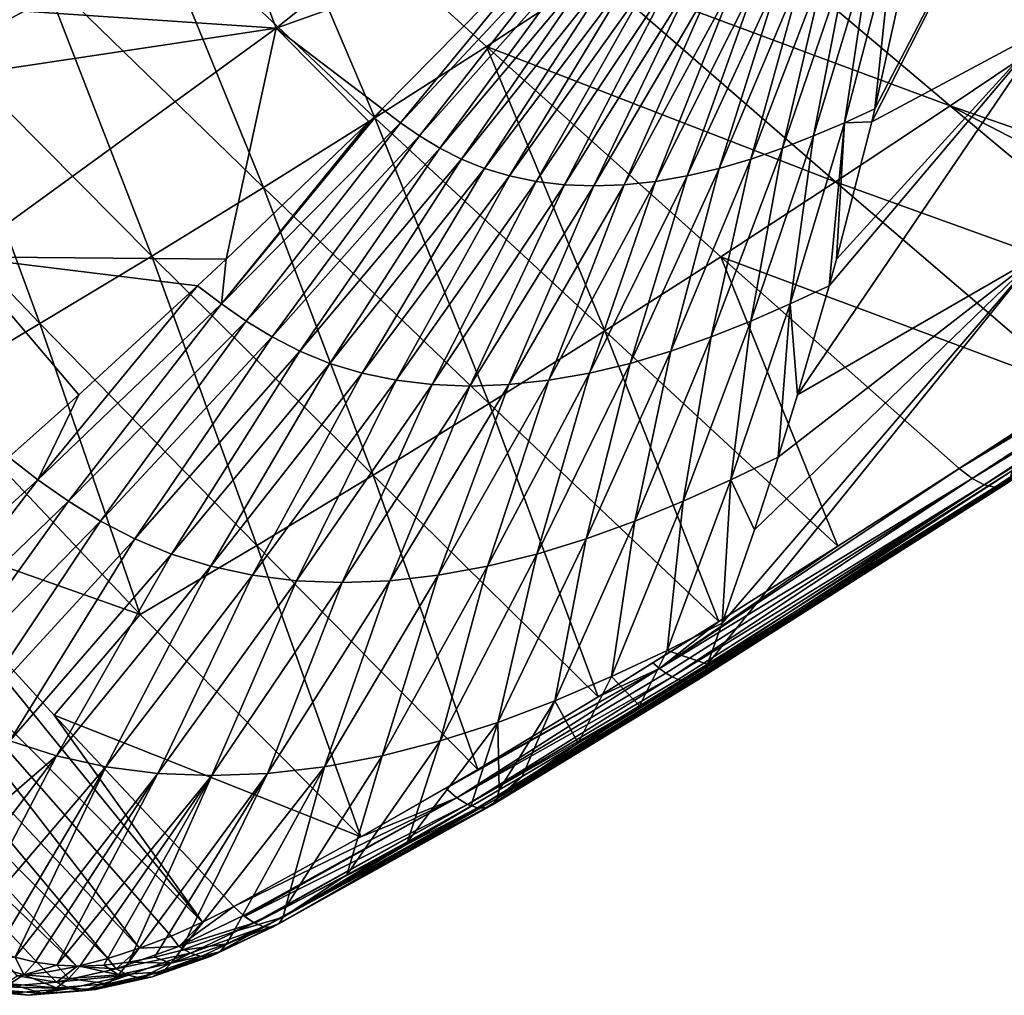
# Model space of a CAD drawing. Header units: metres. Extents: x -81 to 81, y -160 to 24.
# Tile 379 of 424: x 56 to 67, y -65 to -54. Entities that reach past the tile are written whole.
import ezdxf

# ---------------------------------------------------------------- set-up
doc = ezdxf.new("R2010")
doc.units = ezdxf.units.M
doc.layers.add('solid_501850_SW0001', color=7, linetype='CONTINUOUS')

msp = doc.modelspace()

# ---------------------------------------------------------------- linework, layer by layer
at = {"layer": 'solid_501850_SW0001'}
for points in [[(53.904964, -51.598572, 44.274269), (56.266701, -53.931873, 46.349598), (55.117123, -54.635506, 46.948738)], [(62.07077, -51.917355, 68.217262), (58.252468, -53.132221, 70.462708), (58.786129, -54.540497, 68.550163)], [(61.858704, -53.445156, 66.853294), (62.07077, -51.917355, 68.217262), (58.786129, -54.540497, 68.550163)], [(65.187057, -55.545326, 60.660873), (67.069008, -54.540504, 59.488483), (67.031822, -51.917366, 62.789742)], [(65.220261, -55.407528, 60.79842), (65.187057, -55.545326, 60.660873), (67.031822, -51.917366, 62.789742)], [(65.654343, -53.445152, 62.700775), (65.220261, -55.407528, 60.79842), (67.031822, -51.917366, 62.789742)], [(63.422066, -53.173035, 46.061203), (64.605614, -52.371262, 45.488159), (67.2603, -54.546482, 47.523521)], [(67.2603, -54.546482, 47.523521), (64.605614, -52.371262, 45.488159), (68.485733, -53.704372, 46.933884)], [(58.56216, -52.481976, 45.180668), (59.847614, -55.501541, 47.841343), (57.412785, -53.214489, 45.760437)], [(58.56216, -52.481976, 45.180668), (61.048512, -54.735794, 47.2365), (59.847614, -55.501541, 47.841343)], [(62.234234, -53.96138, 46.644249), (61.048512, -54.735794, 47.2365), (58.56216, -52.481976, 45.180668)], [(58.786129, -54.540497, 68.550163), (58.252468, -53.132221, 70.462708), (56.080154, -54.35767, 71.026421)], [(57.412785, -53.214489, 45.760437), (58.650597, -56.252239, 48.454536), (56.266701, -53.931873, 46.349598)], [(57.412785, -53.214489, 45.760437), (59.847614, -55.501541, 47.841343), (58.650597, -56.252239, 48.454536)], [(62.234234, -53.96138, 46.644249), (63.422066, -53.173035, 46.061203), (66.030357, -55.375557, 48.122231)], [(66.030357, -55.375557, 48.122231), (63.422066, -53.173035, 46.061203), (67.2603, -54.546482, 47.523521)], [(59.925098, -55.407528, 66.591461), (61.858704, -53.445156, 66.853294), (58.786129, -54.540497, 68.550163)], [(60.122879, -55.555477, 66.244888), (61.858704, -53.445156, 66.853294), (59.925098, -55.407528, 66.591461)], [(61.997784, -53.552017, 66.60424), (61.858704, -53.445156, 66.853294), (60.122879, -55.555477, 66.244888)], [(65.418739, -53.55201, 62.861641), (65.220261, -55.407528, 60.79842), (65.654343, -53.445152, 62.700775)], [(61.997784, -53.552017, 66.60424), (60.122879, -55.555477, 66.244888), (60.327652, -55.696903, 65.894684)], [(62.143776, -53.652493, 66.352859), (61.997784, -53.552017, 66.60424), (60.327652, -55.696903, 65.894684)], [(65.418739, -53.55201, 62.861641), (64.892792, -55.555485, 61.026478), (65.220261, -55.407528, 60.79842)], [(65.418739, -53.55201, 62.861641), (65.181435, -53.652493, 63.029591), (64.892792, -55.555485, 61.026478)], [(62.143776, -53.652493, 66.352859), (60.327652, -55.696903, 65.894684), (60.544579, -55.82814, 65.538948)], [(62.298656, -53.745804, 66.097519), (62.143776, -53.652493, 66.352859), (60.544579, -55.82814, 65.538948)], [(62.298656, -53.745804, 66.097519), (60.544579, -55.82814, 65.538948), (60.777081, -55.945541, 65.177734)], [(62.46489, -53.829334, 65.838249), (62.298656, -53.745804, 66.097519), (60.777081, -55.945541, 65.177734)], [(64.940987, -53.745808, 63.206745), (64.22744, -55.828159, 61.509777), (64.562325, -55.696918, 61.261829)], [(64.940987, -53.745808, 63.206745), (64.697632, -53.829342, 63.395557), (64.22744, -55.828159, 61.509777)], [(65.181435, -53.652493, 63.029591), (64.562325, -55.696918, 61.261829), (64.892792, -55.555485, 61.026478)], [(65.181435, -53.652493, 63.029591), (64.940987, -53.745808, 63.206745), (64.562325, -55.696918, 61.261829)], [(62.46489, -53.829334, 65.838249), (60.777081, -55.945541, 65.177734), (61.027237, -56.045906, 64.812141)], [(62.643963, -53.900772, 65.57579), (62.46489, -53.829334, 65.838249), (61.027237, -56.045906, 64.812141)], [(64.697632, -53.829342, 63.395557), (63.888512, -55.945568, 61.773731), (64.22744, -55.828159, 61.509777)], [(64.697632, -53.829342, 63.395557), (64.452271, -53.90078, 63.59745), (63.888512, -55.945568, 61.773731)], [(56.266701, -53.931873, 46.349598), (57.449848, -56.989082, 49.077412), (55.117123, -54.635506, 46.948738)], [(56.266701, -53.931873, 46.349598), (58.650597, -56.252239, 48.454536), (57.449848, -56.989082, 49.077412)], [(62.643963, -53.900772, 65.57579), (61.027237, -56.045906, 64.812141), (61.295738, -56.126637, 64.444107)], [(62.836365, -53.958256, 65.311554), (62.643963, -53.900772, 65.57579), (61.295738, -56.126637, 64.444107)], [(62.836365, -53.958256, 65.311554), (61.295738, -56.126637, 64.444107), (61.581875, -56.185776, 64.076469)], [(63.041561, -54.000374, 65.047577), (62.836365, -53.958256, 65.311554), (61.581875, -56.185776, 64.076469)], [(64.206329, -53.958267, 63.812767), (63.2043, -56.126656, 62.356079), (63.546795, -56.045929, 62.05566)], [(64.206329, -53.958267, 63.812767), (63.961803, -54.000381, 64.040802), (63.2043, -56.126656, 62.356079)], [(64.452271, -53.90078, 63.59745), (63.546795, -56.045929, 62.05566), (63.888512, -55.945568, 61.773731)], [(64.452271, -53.90078, 63.59745), (64.206329, -53.958267, 63.812767), (63.546795, -56.045929, 62.05566)], [(54.563648, -55.172146, 71.385643), (56.080154, -54.35767, 71.026421), (55.984848, -54.022144, 71.448303)], [(62.234234, -53.96138, 46.644249), (64.79599, -56.191788, 48.729855), (61.048512, -54.735794, 47.2365)], [(63.041561, -54.000374, 65.047577), (61.581875, -56.185776, 64.076469), (61.884315, -56.22179, 63.712276)], [(63.258575, -54.026028, 64.786072), (63.041561, -54.000374, 65.047577), (61.884315, -56.22179, 63.712276)], [(63.258575, -54.026028, 64.786072), (61.884315, -56.22179, 63.712276), (62.20063, -56.23394, 63.354961)], [(63.485634, -54.034683, 64.529526), (63.258575, -54.026028, 64.786072), (62.20063, -56.23394, 63.354961)], [(63.485634, -54.034683, 64.529526), (62.20063, -56.23394, 63.354961), (62.528156, -56.221798, 63.007893)], [(62.234234, -53.96138, 46.644249), (66.030357, -55.375557, 48.122231), (64.79599, -56.191788, 48.729855)], [(63.720798, -54.026031, 64.280388), (62.528156, -56.221798, 63.007893), (62.863781, -56.185791, 62.674019)], [(63.720798, -54.026031, 64.280388), (63.485634, -54.034683, 64.529526), (62.528156, -56.221798, 63.007893)], [(63.961803, -54.000381, 64.040802), (62.863781, -56.185791, 62.674019), (63.2043, -56.126656, 62.356079)], [(63.961803, -54.000381, 64.040802), (63.720798, -54.026031, 64.280388), (62.863781, -56.185791, 62.674019)], [(58.786129, -54.540497, 68.550163), (56.080154, -54.35767, 71.026421), (54.563648, -55.172146, 71.385643)], [(58.786129, -54.540497, 68.550163), (54.563648, -55.172146, 71.385643), (55.406666, -56.998089, 68.74308)], [(58.250698, -57.020359, 66.328407), (58.786129, -54.540497, 68.550163), (55.406666, -56.998089, 68.74308)], [(58.250698, -57.020359, 66.328407), (59.785255, -55.545204, 66.57074), (58.786129, -54.540497, 68.550163)], [(59.785255, -55.545204, 66.57074), (59.925098, -55.407528, 66.591461), (58.786129, -54.540497, 68.550163)], [(64.389351, -58.479977, 57.599506), (66.958275, -56.998093, 56.105331), (67.069008, -54.540504, 59.488483)], [(64.729118, -57.308292, 58.852783), (64.389351, -58.479977, 57.599506), (67.069008, -54.540504, 59.488483)], [(64.808182, -57.020451, 59.154243), (64.729118, -57.308292, 58.852783), (67.069008, -54.540504, 59.488483)], [(65.187057, -55.545326, 60.660873), (64.808182, -57.020451, 59.154243), (67.069008, -54.540504, 59.488483)], [(66.030357, -55.375557, 48.122231), (67.2603, -54.546482, 47.523521), (69.968941, -56.740101, 49.623615)], [(55.117123, -54.635506, 46.948738), (56.247547, -57.713993, 49.711662), (53.965534, -55.327141, 47.558411)], [(55.117123, -54.635506, 46.948738), (57.449848, -56.989082, 49.077412), (56.247547, -57.713993, 49.711662)], [(61.048512, -54.735794, 47.2365), (62.317467, -57.791275, 49.973038), (59.847614, -55.501541, 47.841343)], [(61.048512, -54.735794, 47.2365), (63.564972, -56.994884, 49.345444), (62.317467, -57.791275, 49.973038)], [(64.79599, -56.191788, 48.729855), (63.564972, -56.994884, 49.345444), (61.048512, -54.735794, 47.2365)], [(53.965534, -55.327141, 47.558411), (56.247547, -57.713993, 49.711662), (55.047661, -58.430241, 50.357128)], [(58.198227, -57.502052, 65.833069), (59.925098, -55.407528, 66.591461), (59.785255, -55.545204, 66.57074)], [(60.122879, -55.555477, 66.244888), (59.925098, -55.407528, 66.591461), (58.198227, -57.502052, 65.833069)], [(64.79599, -56.191788, 48.729855), (66.030357, -55.375557, 48.122231), (68.685776, -57.595886, 50.251308)], [(64.892792, -55.555485, 61.026478), (65.187057, -55.545326, 60.660873), (65.220261, -55.407528, 60.79842)], [(66.030357, -55.375557, 48.122231), (69.968941, -56.740101, 49.623615), (69.403511, -57.118908, 49.899658)], [(68.685776, -57.595886, 50.251308), (66.030357, -55.375557, 48.122231), (69.403511, -57.118908, 49.899658)], [(58.198227, -57.502052, 65.833069), (59.785255, -55.545204, 66.57074), (58.250698, -57.020359, 66.328407)], [(59.847614, -55.501541, 47.841343), (61.07481, -58.573586, 50.607876), (58.650597, -56.252239, 48.454536)], [(59.847614, -55.501541, 47.841343), (62.317467, -57.791275, 49.973038), (61.07481, -58.573586, 50.607876)], [(64.892792, -55.555485, 61.026478), (64.808182, -57.020451, 59.154243), (65.187057, -55.545326, 60.660873)], [(60.122879, -55.555477, 66.244888), (58.198227, -57.502052, 65.833069), (58.463165, -57.686325, 65.385139)], [(60.327652, -55.696903, 65.894684), (60.122879, -55.555477, 66.244888), (58.463165, -57.686325, 65.385139)], [(64.892792, -55.555485, 61.026478), (64.310135, -57.502075, 59.146465), (64.729118, -57.308292, 58.852783)], [(64.892792, -55.555485, 61.026478), (64.562325, -55.696918, 61.261829), (64.310135, -57.502075, 59.146465)], [(64.892792, -55.555485, 61.026478), (64.729118, -57.308292, 58.852783), (64.808182, -57.020451, 59.154243)], [(60.327652, -55.696903, 65.894684), (58.463165, -57.686325, 65.385139), (58.743317, -57.85725, 64.930183)], [(60.544579, -55.82814, 65.538948), (60.327652, -55.696903, 65.894684), (58.743317, -57.85725, 64.930183)], [(64.562325, -55.696918, 61.261829), (63.887737, -57.686352, 59.450497), (64.310135, -57.502075, 59.146465)], [(64.562325, -55.696918, 61.261829), (64.22744, -55.828159, 61.509777), (63.887737, -57.686352, 59.450497)], [(60.544579, -55.82814, 65.538948), (58.743317, -57.85725, 64.930183), (59.042988, -58.010109, 64.4683)], [(60.777081, -55.945541, 65.177734), (60.544579, -55.82814, 65.538948), (59.042988, -58.010109, 64.4683)], [(64.22744, -55.828159, 61.509777), (63.459705, -57.857277, 59.770306), (63.887737, -57.686352, 59.450497)], [(64.22744, -55.828159, 61.509777), (63.888512, -55.945568, 61.773731), (63.459705, -57.857277, 59.770306)], [(60.777081, -55.945541, 65.177734), (59.042988, -58.010109, 64.4683), (59.364799, -58.140747, 64.000877)], [(61.027237, -56.045906, 64.812141), (60.777081, -55.945541, 65.177734), (59.364799, -58.140747, 64.000877)], [(63.888512, -55.945568, 61.773731), (63.026531, -58.010139, 60.110176), (63.459705, -57.857277, 59.770306)], [(63.888512, -55.945568, 61.773731), (63.546795, -56.045929, 62.05566), (63.026531, -58.010139, 60.110176)], [(61.027237, -56.045906, 64.812141), (59.364799, -58.140747, 64.000877), (59.709621, -58.245811, 63.530376)], [(61.295738, -56.126637, 64.444107), (61.027237, -56.045906, 64.812141), (59.709621, -58.245811, 63.530376)], [(63.546795, -56.045929, 62.05566), (62.589821, -58.140774, 60.472595), (63.026531, -58.010139, 60.110176)], [(63.546795, -56.045929, 62.05566), (63.2043, -56.126656, 62.356079), (62.589821, -58.140774, 60.472595)], [(61.295738, -56.126637, 64.444107), (59.709621, -58.245811, 63.530376), (60.07658, -58.322765, 63.060356)], [(61.581875, -56.185776, 64.076469), (61.295738, -56.126637, 64.444107), (60.07658, -58.322765, 63.060356)], [(63.2043, -56.126656, 62.356079), (62.152111, -58.245838, 60.858212), (62.589821, -58.140774, 60.472595)], [(63.2043, -56.126656, 62.356079), (62.863781, -56.185791, 62.674019), (62.152111, -58.245838, 60.858212)], [(58.650597, -56.252239, 48.454536), (59.828285, -59.342609, 51.251293), (57.449848, -56.989082, 49.077412)], [(58.650597, -56.252239, 48.454536), (61.07481, -58.573586, 50.607876), (59.828285, -59.342609, 51.251293)], [(61.581875, -56.185776, 64.076469), (60.07658, -58.322765, 63.060356), (60.464005, -58.369625, 62.594669)], [(61.884315, -56.22179, 63.712276), (61.581875, -56.185776, 64.076469), (60.464005, -58.369625, 62.594669)], [(61.884315, -56.22179, 63.712276), (60.464005, -58.369625, 62.594669), (60.868851, -58.385433, 62.137619)], [(62.20063, -56.23394, 63.354961), (61.884315, -56.22179, 63.712276), (60.868851, -58.385433, 62.137619)], [(62.20063, -56.23394, 63.354961), (60.868851, -58.385433, 62.137619), (61.287777, -58.369633, 61.693432)], [(62.528156, -56.221798, 63.007893), (61.287777, -58.369633, 61.693432), (61.716869, -58.322784, 61.265823)], [(62.528156, -56.221798, 63.007893), (62.20063, -56.23394, 63.354961), (61.287777, -58.369633, 61.693432)], [(62.863781, -56.185791, 62.674019), (61.716869, -58.322784, 61.265823), (62.152111, -58.245838, 60.858212)], [(62.863781, -56.185791, 62.674019), (62.528156, -56.221798, 63.007893), (61.716869, -58.322784, 61.265823)], [(64.79599, -56.191788, 48.729855), (67.414192, -58.431992, 50.878983), (63.564972, -56.994884, 49.345444)], [(64.79599, -56.191788, 48.729855), (68.685776, -57.595886, 50.251308), (67.414192, -58.431992, 50.878983)], [(57.943283, -57.308281, 66.276665), (58.250698, -57.020359, 66.328407), (55.406666, -56.998089, 68.74308)], [(56.664635, -58.479927, 66.050598), (57.943283, -57.308281, 66.276665), (55.406666, -56.998089, 68.74308)], [(55.914394, -59.148682, 65.910072), (56.664635, -58.479927, 66.050598), (55.406666, -56.998089, 68.74308)], [(57.449848, -56.989082, 49.077412), (58.57806, -60.098213, 51.903492), (56.247547, -57.713993, 49.711662)], [(57.449848, -56.989082, 49.077412), (59.828285, -59.342609, 51.251293), (58.57806, -60.098213, 51.903492)], [(58.198227, -57.502052, 65.833069), (58.250698, -57.020359, 66.328407), (57.943283, -57.308281, 66.276665)], [(63.564972, -56.994884, 49.345444), (64.821953, -60.104908, 52.179207), (62.317467, -57.791275, 49.973038)], [(63.421074, -61.370941, 54.317837), (66.699623, -59.290127, 52.640285), (66.958275, -56.998093, 56.105331)], [(63.580532, -60.93195, 54.834232), (63.421074, -61.370941, 54.317837), (66.958275, -56.998093, 56.105331)], [(63.564972, -56.994884, 49.345444), (66.12513, -59.269032, 51.522011), (64.821953, -60.104908, 52.179207)], [(67.414192, -58.431992, 50.878983), (66.12513, -59.269032, 51.522011), (63.564972, -56.994884, 49.345444)], [(63.927929, -59.928757, 55.98967), (63.580532, -60.93195, 54.834232), (66.958275, -56.998093, 56.105331)], [(64.182159, -59.148689, 56.864922), (63.927929, -59.928757, 55.98967), (66.958275, -56.998093, 56.105331)], [(64.389351, -58.479977, 57.599506), (64.182159, -59.148689, 56.864922), (66.958275, -56.998093, 56.105331)], [(69.475288, -57.178703, 49.965557), (66.12513, -59.269032, 51.522011), (67.414192, -58.431992, 50.878983)], [(69.475288, -57.178703, 49.965557), (69.54525, -57.228931, 50.040783), (66.12513, -59.269032, 51.522011)], [(69.54525, -57.228931, 50.040783), (66.265411, -59.377323, 51.662369), (66.12513, -59.269032, 51.522011)], [(69.54525, -57.228931, 50.040783), (69.612495, -57.269207, 50.124039), (66.265411, -59.377323, 51.662369)], [(56.227505, -59.392189, 65.371422), (57.943283, -57.308281, 66.276665), (56.664635, -58.479927, 66.050598)], [(58.198227, -57.502052, 65.833069), (57.943283, -57.308281, 66.276665), (56.227505, -59.392189, 65.371422)], [(64.310135, -57.502075, 59.146465), (64.389351, -58.479977, 57.599506), (64.729118, -57.308292, 58.852783)], [(69.612495, -57.269207, 50.124039), (69.676155, -57.299004, 50.214233), (66.265411, -59.377323, 51.662369)], [(69.676155, -57.299004, 50.214233), (66.395851, -59.446213, 51.833786), (66.265411, -59.377323, 51.662369)], [(69.676155, -57.299004, 50.214233), (69.735397, -57.317932, 50.310188), (66.395851, -59.446213, 51.833786)], [(69.735397, -57.317932, 50.310188), (69.789444, -57.325748, 50.410656), (66.395851, -59.446213, 51.833786)], [(69.789444, -57.325748, 50.410656), (66.50972, -59.472137, 52.027454), (66.395851, -59.446213, 51.833786)], [(69.879211, -57.307774, 50.61982), (66.601189, -59.453773, 52.233459), (66.50972, -59.472137, 52.027454)], [(69.837593, -57.322346, 50.514317), (69.879211, -57.307774, 50.61982), (66.50972, -59.472137, 52.027454)], [(69.789444, -57.325748, 50.410656), (69.837593, -57.322346, 50.514317), (66.50972, -59.472137, 52.027454)], [(69.940781, -57.246017, 50.83083), (66.665588, -59.392052, 52.441277), (66.601189, -59.453773, 52.233459)], [(69.913757, -57.282219, 50.725784), (69.940781, -57.246017, 50.83083), (66.601189, -59.453773, 52.233459)], [(69.879211, -57.307774, 50.61982), (69.913757, -57.282219, 50.725784), (66.601189, -59.453773, 52.233459)], [(58.198227, -57.502052, 65.833069), (56.227505, -59.392189, 65.371422), (56.554443, -59.622219, 64.82785)], [(58.463165, -57.686325, 65.385139), (58.198227, -57.502052, 65.833069), (56.554443, -59.622219, 64.82785)], [(64.310135, -57.502075, 59.146465), (63.673733, -59.392204, 57.225052), (64.182159, -59.148689, 56.864922)], [(64.310135, -57.502075, 59.146465), (63.887737, -57.686352, 59.450497), (63.673733, -59.392204, 57.225052)], [(64.310135, -57.502075, 59.146465), (64.182159, -59.148689, 56.864922), (64.389351, -58.479977, 57.599506)], [(56.247547, -57.713993, 49.711662), (57.324139, -60.840256, 52.561157), (55.047661, -58.430241, 50.357128)], [(56.247547, -57.713993, 49.711662), (58.57806, -60.098213, 51.903492), (57.324139, -60.840256, 52.561157)], [(58.463165, -57.686325, 65.385139), (56.554443, -59.622219, 64.82785), (56.899509, -59.835617, 64.27578)], [(58.743317, -57.85725, 64.930183), (58.463165, -57.686325, 65.385139), (56.899509, -59.835617, 64.27578)], [(63.887737, -57.686352, 59.450497), (63.16164, -59.622238, 57.599396), (63.673733, -59.392204, 57.225052)], [(63.887737, -57.686352, 59.450497), (63.459705, -57.857277, 59.770306), (63.16164, -59.622238, 57.599396)], [(58.743317, -57.85725, 64.930183), (56.899509, -59.835617, 64.27578), (57.267799, -60.026474, 63.715302)], [(59.042988, -58.010109, 64.4683), (58.743317, -57.85725, 64.930183), (57.267799, -60.026474, 63.715302)], [(62.317467, -57.791275, 49.973038), (63.544472, -60.913845, 52.830093), (61.07481, -58.573586, 50.607876)], [(62.317467, -57.791275, 49.973038), (64.821953, -60.104908, 52.179207), (63.544472, -60.913845, 52.830093)], [(63.459705, -57.857277, 59.770306), (62.642712, -59.835632, 57.992558), (63.16164, -59.622238, 57.599396)], [(63.459705, -57.857277, 59.770306), (63.026531, -58.010139, 60.110176), (62.642712, -59.835632, 57.992558)], [(59.042988, -58.010109, 64.4683), (57.267799, -60.026474, 63.715302), (57.662399, -60.189594, 63.14801)], [(59.364799, -58.140747, 64.000877), (59.042988, -58.010109, 64.4683), (57.662399, -60.189594, 63.14801)], [(63.026531, -58.010139, 60.110176), (62.117489, -60.026489, 58.409603), (62.642712, -59.835632, 57.992558)], [(63.026531, -58.010139, 60.110176), (62.589821, -58.140774, 60.472595), (62.117489, -60.026489, 58.409603)], [(59.364799, -58.140747, 64.000877), (57.662399, -60.189594, 63.14801), (58.084305, -60.320793, 62.576832)], [(59.709621, -58.245811, 63.530376), (59.364799, -58.140747, 64.000877), (58.084305, -60.320793, 62.576832)], [(62.589821, -58.140774, 60.472595), (61.587841, -60.18961, 58.853462), (62.117489, -60.026489, 58.409603)], [(62.589821, -58.140774, 60.472595), (62.152111, -58.245838, 60.858212), (61.587841, -60.18961, 58.853462)], [(59.709621, -58.245811, 63.530376), (58.084305, -60.320793, 62.576832), (58.532436, -60.416885, 62.005997)], [(60.07658, -58.322765, 63.060356), (59.709621, -58.245811, 63.530376), (58.532436, -60.416885, 62.005997)], [(62.152111, -58.245838, 60.858212), (61.05677, -60.320808, 59.324867), (61.587841, -60.18961, 58.853462)], [(62.152111, -58.245838, 60.858212), (61.716869, -58.322784, 61.265823), (61.05677, -60.320808, 59.324867)], [(60.07658, -58.322765, 63.060356), (58.532436, -60.416885, 62.005997), (59.004772, -60.475403, 61.440086)], [(60.464005, -58.369625, 62.594669), (60.07658, -58.322765, 63.060356), (59.004772, -60.475403, 61.440086)], [(60.464005, -58.369625, 62.594669), (59.004772, -60.475403, 61.440086), (59.497662, -60.49514, 60.884239)], [(60.868851, -58.385433, 62.137619), (60.464005, -58.369625, 62.594669), (59.497662, -60.49514, 60.884239)], [(60.868851, -58.385433, 62.137619), (59.497662, -60.49514, 60.884239), (60.007092, -60.475407, 60.343517)], [(61.287777, -58.369633, 61.693432), (60.007092, -60.475407, 60.343517), (60.528393, -60.416897, 59.822357)], [(61.287777, -58.369633, 61.693432), (60.868851, -58.385433, 62.137619), (60.007092, -60.475407, 60.343517)], [(61.716869, -58.322784, 61.265823), (60.528393, -60.416897, 59.822357), (61.05677, -60.320808, 59.324867)], [(61.716869, -58.322784, 61.265823), (61.287777, -58.369633, 61.693432), (60.528393, -60.416897, 59.822357)], [(55.047661, -58.430241, 50.357128), (57.324139, -60.840256, 52.561157), (54.495167, -59.840527, 51.624989)], [(56.227505, -59.392189, 65.371422), (56.664635, -58.479927, 66.050598), (55.914394, -59.148682, 65.910072)], [(61.07481, -58.573586, 50.607876), (62.248169, -61.722675, 53.496212), (59.828285, -59.342609, 51.251293)], [(61.07481, -58.573586, 50.607876), (63.544472, -60.913845, 52.830093), (62.248169, -61.722675, 53.496212)], [(56.227505, -59.392189, 65.371422), (55.914394, -59.148682, 65.910072), (54.213722, -61.225933, 64.862961)], [(63.673733, -59.392204, 57.225052), (63.927929, -59.928757, 55.98967), (64.182159, -59.148689, 56.864922)], [(59.828285, -59.342609, 51.251293), (60.954952, -62.504475, 54.154362), (58.57806, -60.098213, 51.903492)], [(59.828285, -59.342609, 51.251293), (62.248169, -61.722675, 53.496212), (60.954952, -62.504475, 54.154362)], [(62.904987, -61.418797, 53.2612), (64.821953, -60.104908, 52.179207), (66.12513, -59.269032, 51.522011)], [(66.265411, -59.377323, 51.662369), (62.904987, -61.418797, 53.2612), (66.12513, -59.269032, 51.522011)], [(63.406677, -61.428593, 54.220165), (66.699623, -59.290127, 52.640285), (63.421074, -61.370941, 54.317837)], [(66.665588, -59.392052, 52.441277), (66.699623, -59.290127, 52.640285), (63.406677, -61.428593, 54.220165)], [(56.227505, -59.392189, 65.371422), (54.213722, -61.225933, 64.862961), (54.604721, -61.505772, 64.227554)], [(56.554443, -59.622219, 64.82785), (56.227505, -59.392189, 65.371422), (54.604721, -61.505772, 64.227554)], [(66.265411, -59.377323, 51.662369), (62.975147, -61.468853, 53.336277), (62.904987, -61.418797, 53.2612)], [(66.265411, -59.377323, 51.662369), (63.042973, -61.50872, 53.419193), (62.975147, -61.468853, 53.336277)], [(63.673733, -59.392204, 57.225052), (62.986839, -61.225945, 55.264938), (63.580532, -60.93195, 54.834232)], [(63.673733, -59.392204, 57.225052), (63.16164, -59.622238, 57.599396), (62.986839, -61.225945, 55.264938)], [(66.395851, -59.446213, 51.833786), (63.042973, -61.50872, 53.419193), (66.265411, -59.377323, 51.662369)], [(66.395851, -59.446213, 51.833786), (63.107578, -61.537876, 53.508862), (63.042973, -61.50872, 53.419193)], [(66.395851, -59.446213, 51.833786), (63.168118, -61.555943, 53.604115), (63.107578, -61.537876, 53.508862)], [(66.50972, -59.472137, 52.027454), (63.168118, -61.555943, 53.604115), (66.395851, -59.446213, 51.833786)], [(66.601189, -59.453773, 52.233459), (63.31778, -61.541977, 53.910652), (63.273911, -61.558006, 53.806332)], [(66.601189, -59.453773, 52.233459), (63.273911, -61.558006, 53.806332), (66.50972, -59.472137, 52.027454)], [(66.601189, -59.453773, 52.233459), (63.354836, -61.514805, 54.015308), (63.31778, -61.541977, 53.910652)], [(66.665588, -59.392052, 52.441277), (63.384598, -61.476845, 54.118931), (63.354836, -61.514805, 54.015308)], [(66.665588, -59.392052, 52.441277), (63.354836, -61.514805, 54.015308), (66.601189, -59.453773, 52.233459)], [(66.665588, -59.392052, 52.441277), (63.406677, -61.428593, 54.220165), (63.384598, -61.476845, 54.118931)], [(63.673733, -59.392204, 57.225052), (63.580532, -60.93195, 54.834232), (63.927929, -59.928757, 55.98967)], [(66.50972, -59.472137, 52.027454), (63.223808, -61.562683, 53.703705), (63.168118, -61.555943, 53.604115)], [(66.50972, -59.472137, 52.027454), (63.273911, -61.558006, 53.806332), (63.223808, -61.562683, 53.703705)], [(56.554443, -59.622219, 64.82785), (54.604721, -61.505772, 64.227554), (55.016838, -61.765583, 63.581993)], [(56.899509, -59.835617, 64.27578), (56.554443, -59.622219, 64.82785), (55.016838, -61.765583, 63.581993)], [(63.16164, -59.622238, 57.599396), (62.38903, -61.505783, 55.711315), (62.986839, -61.225945, 55.264938)], [(63.16164, -59.622238, 57.599396), (62.642712, -59.835632, 57.992558), (62.38903, -61.505783, 55.711315)], [(57.996368, -64.143562, 55.592243), (53.989532, -60.120823, 51.9244), (54.495167, -59.840527, 51.624989)], [(57.996368, -64.143562, 55.592243), (54.495167, -59.840527, 51.624989), (56.402229, -61.919678, 53.521183)], [(57.324139, -60.840256, 52.561157), (56.402229, -61.919678, 53.521183), (54.495167, -59.840527, 51.624989)], [(56.899509, -59.835617, 64.27578), (55.016838, -61.765583, 63.581993), (55.455833, -61.998096, 62.92617)], [(57.267799, -60.026474, 63.715302), (56.899509, -59.835617, 64.27578), (55.455833, -61.998096, 62.92617)], [(62.642712, -59.835632, 57.992558), (61.783001, -61.765594, 56.17963), (62.38903, -61.505783, 55.711315)], [(62.642712, -59.835632, 57.992558), (62.117489, -60.026489, 58.409603), (61.783001, -61.765594, 56.17963)], [(57.267799, -60.026474, 63.715302), (55.455833, -61.998096, 62.92617), (55.92514, -62.196915, 62.261787)], [(57.662399, -60.189594, 63.14801), (57.267799, -60.026474, 63.715302), (55.92514, -62.196915, 62.261787)], [(62.117489, -60.026489, 58.409603), (61.169163, -61.998108, 56.675636), (61.783001, -61.765594, 56.17963)], [(62.117489, -60.026489, 58.409603), (61.587841, -60.18961, 58.853462), (61.169163, -61.998108, 56.675636)], [(57.317043, -64.424286, 56.003098), (53.478554, -60.344475, 52.279469), (53.989532, -60.120823, 51.9244)], [(57.657139, -64.294083, 55.785435), (57.317043, -64.424286, 56.003098), (53.989532, -60.120823, 51.9244)], [(57.996368, -64.143562, 55.592243), (57.657139, -64.294083, 55.785435), (53.989532, -60.120823, 51.9244)], [(57.662399, -60.189594, 63.14801), (55.92514, -62.196915, 62.261787), (56.425777, -62.356876, 61.592133)], [(58.084305, -60.320793, 62.576832), (57.662399, -60.189594, 63.14801), (56.425777, -62.356876, 61.592133)], [(58.57806, -60.098213, 51.903492), (59.695553, -63.227951, 54.775341), (57.324139, -60.840256, 52.561157)], [(58.57806, -60.098213, 51.903492), (60.954952, -62.504475, 54.154362), (59.695553, -63.227951, 54.775341)], [(61.587841, -60.18961, 58.853462), (60.549515, -62.196922, 57.202599), (61.169163, -61.998108, 56.675636)], [(61.587841, -60.18961, 58.853462), (61.05677, -60.320808, 59.324867), (60.549515, -62.196922, 57.202599)], [(62.904987, -61.418797, 53.2612), (63.544472, -60.913845, 52.830093), (64.821953, -60.104908, 52.179207)], [(56.978943, -64.53289, 56.244114), (52.972771, -60.512112, 52.679878), (53.478554, -60.344475, 52.279469)], [(57.317043, -64.424286, 56.003098), (56.978943, -64.53289, 56.244114), (53.478554, -60.344475, 52.279469)], [(58.084305, -60.320793, 62.576832), (56.425777, -62.356876, 61.592133), (56.956348, -62.474064, 60.922073)], [(58.532436, -60.416885, 62.005997), (58.084305, -60.320793, 62.576832), (56.956348, -62.474064, 60.922073)], [(61.05677, -60.320808, 59.324867), (59.927422, -62.35688, 57.761242), (60.549515, -62.196922, 57.202599)], [(61.05677, -60.320808, 59.324867), (60.528393, -60.416897, 59.822357), (59.927422, -62.35688, 57.761242)], [(56.645477, -64.618805, 56.507126), (52.48045, -60.623791, 53.116604), (52.972771, -60.512112, 52.679878)], [(56.978943, -64.53289, 56.244114), (56.645477, -64.618805, 56.507126), (52.972771, -60.512112, 52.679878)], [(58.532436, -60.416885, 62.005997), (56.956348, -62.474064, 60.922073), (57.514393, -62.545433, 60.256897)], [(59.004772, -60.475403, 61.440086), (58.532436, -60.416885, 62.005997), (57.514393, -62.545433, 60.256897)], [(59.004772, -60.475403, 61.440086), (57.514393, -62.545433, 60.256897), (58.095562, -62.569511, 59.602615)], [(59.497662, -60.49514, 60.884239), (59.004772, -60.475403, 61.440086), (58.095562, -62.569511, 59.602615)], [(59.497662, -60.49514, 60.884239), (58.095562, -62.569511, 59.602615), (58.695126, -62.545437, 58.965145)], [(60.007092, -60.475407, 60.343517), (58.695126, -62.545437, 58.965145), (59.30761, -62.474072, 58.349731)], [(60.007092, -60.475407, 60.343517), (59.497662, -60.49514, 60.884239), (58.695126, -62.545437, 58.965145)], [(60.528393, -60.416897, 59.822357), (59.30761, -62.474072, 58.349731), (59.927422, -62.35688, 57.761242)], [(60.528393, -60.416897, 59.822357), (60.007092, -60.475407, 60.343517), (59.30761, -62.474072, 58.349731)], [(56.319206, -64.680984, 56.790485), (56.002811, -64.718636, 57.092121), (52.48045, -60.623791, 53.116604)], [(56.645477, -64.618805, 56.507126), (56.319206, -64.680984, 56.790485), (52.48045, -60.623791, 53.116604)], [(57.324139, -60.840256, 52.561157), (59.695553, -63.227951, 54.775341), (56.402229, -61.919678, 53.521183)], [(63.544472, -60.913845, 52.830093), (62.833412, -61.359207, 53.194939), (62.248169, -61.722675, 53.496212)], [(62.904987, -61.418797, 53.2612), (62.833412, -61.359207, 53.194939), (63.544472, -60.913845, 52.830093)], [(62.986839, -61.225945, 55.264938), (63.421074, -61.370941, 54.317837), (63.580532, -60.93195, 54.834232)], [(62.986839, -61.225945, 55.264938), (62.38903, -61.505783, 55.711315), (62.692875, -61.820709, 54.698776)], [(62.986839, -61.225945, 55.264938), (62.692875, -61.820709, 54.698776), (63.421074, -61.370941, 54.317837)], [(62.904987, -61.418797, 53.2612), (62.248169, -61.722675, 53.496212), (62.833412, -61.359207, 53.194939)], [(62.904987, -61.418797, 53.2612), (60.610825, -62.705925, 54.326157), (60.634224, -62.692326, 54.314529)], [(62.904987, -61.418797, 53.2612), (60.729725, -62.808254, 54.449753), (60.610825, -62.705925, 54.326157)], [(62.904987, -61.418797, 53.2612), (60.634224, -62.692326, 54.314529), (60.954952, -62.504475, 54.154362)], [(62.904987, -61.418797, 53.2612), (62.975147, -61.468853, 53.336277), (60.729725, -62.808254, 54.449753)], [(62.975147, -61.468853, 53.336277), (63.042973, -61.50872, 53.419193), (60.729725, -62.808254, 54.449753)], [(62.904987, -61.418797, 53.2612), (60.954952, -62.504475, 54.154362), (62.248169, -61.722675, 53.496212)], [(61.162548, -62.816223, 55.305737), (63.421074, -61.370941, 54.317837), (62.692875, -61.820709, 54.698776)], [(63.406677, -61.428593, 54.220165), (63.421074, -61.370941, 54.317837), (61.162548, -62.816223, 55.305737)], [(63.384598, -61.476845, 54.118931), (63.406677, -61.428593, 54.220165), (61.162548, -62.816223, 55.305737)], [(63.042973, -61.50872, 53.419193), (60.844658, -62.878738, 54.597137), (60.729725, -62.808254, 54.449753)], [(63.042973, -61.50872, 53.419193), (63.107578, -61.537876, 53.508862), (60.844658, -62.878738, 54.597137)], [(63.107578, -61.537876, 53.508862), (63.168118, -61.555943, 53.604115), (60.844658, -62.878738, 54.597137)], [(63.168118, -61.555943, 53.604115), (60.94928, -62.915543, 54.763271), (60.844658, -62.878738, 54.597137)], [(63.168118, -61.555943, 53.604115), (63.223808, -61.562683, 53.703705), (60.94928, -62.915543, 54.763271)], [(63.223808, -61.562683, 53.703705), (61.039413, -62.917202, 54.941525), (60.94928, -62.915543, 54.763271)], [(63.31778, -61.541977, 53.910652), (61.111462, -62.883648, 55.124783), (61.039413, -62.917202, 54.941525)], [(63.273911, -61.558006, 53.806332), (63.31778, -61.541977, 53.910652), (61.039413, -62.917202, 54.941525)], [(63.223808, -61.562683, 53.703705), (63.273911, -61.558006, 53.806332), (61.039413, -62.917202, 54.941525)], [(63.384598, -61.476845, 54.118931), (61.162548, -62.816223, 55.305737), (61.111462, -62.883648, 55.124783)], [(63.354836, -61.514805, 54.015308), (63.384598, -61.476845, 54.118931), (61.111462, -62.883648, 55.124783)], [(63.31778, -61.541977, 53.910652), (63.354836, -61.514805, 54.015308), (61.111462, -62.883648, 55.124783)], [(62.38903, -61.505783, 55.711315), (61.783001, -61.765594, 56.17963), (62.032261, -62.221844, 55.043377)], [(62.38903, -61.505783, 55.711315), (62.032261, -62.221844, 55.043377), (62.692875, -61.820709, 54.698776)], [(61.783001, -61.765594, 56.17963), (61.169163, -61.998108, 56.675636), (61.184185, -62.721348, 55.480434)], [(61.783001, -61.765594, 56.17963), (61.184185, -62.721348, 55.480434), (61.430717, -62.578007, 55.354229)], [(61.783001, -61.765594, 56.17963), (61.430717, -62.578007, 55.354229), (62.032261, -62.221844, 55.043377)], [(61.162548, -62.816223, 55.305737), (62.692875, -61.820709, 54.698776), (62.032261, -62.221844, 55.043377)], [(57.996368, -64.143562, 55.592243), (56.402229, -61.919678, 53.521183), (58.331757, -63.974285, 55.424259)], [(59.695553, -63.227951, 54.775341), (58.331757, -63.974285, 55.424259), (56.402229, -61.919678, 53.521183)], [(61.169163, -61.998108, 56.675636), (60.199203, -63.279209, 55.975842), (60.87949, -62.896439, 55.635258)], [(61.169163, -61.998108, 56.675636), (60.549515, -62.196922, 57.202599), (60.199203, -63.279209, 55.975842)], [(61.169163, -61.998108, 56.675636), (60.87949, -62.896439, 55.635258), (61.184185, -62.721348, 55.480434)], [(56.425777, -62.356876, 61.592133), (55.92514, -62.196915, 62.261787), (54.937218, -63.643017, 61.330578)], [(60.549515, -62.196922, 57.202599), (59.544621, -63.637028, 56.296738), (60.199203, -63.279209, 55.975842)], [(60.549515, -62.196922, 57.202599), (59.927422, -62.35688, 57.761242), (59.544621, -63.637028, 56.296738)], [(61.162548, -62.816223, 55.305737), (62.032261, -62.221844, 55.043377), (61.430717, -62.578007, 55.354229)], [(56.425777, -62.356876, 61.592133), (54.937218, -63.643017, 61.330578), (55.187363, -63.98629, 60.660446)], [(56.425777, -62.356876, 61.592133), (55.187363, -63.98629, 60.660446), (55.441883, -64.248848, 60.075035)], [(56.956348, -62.474064, 60.922073), (56.425777, -62.356876, 61.592133), (55.441883, -64.248848, 60.075035)], [(59.927422, -62.35688, 57.761242), (58.888561, -63.986259, 56.611279), (59.544621, -63.637028, 56.296738)], [(59.927422, -62.35688, 57.761242), (59.30761, -62.474072, 58.349731), (58.888561, -63.986259, 56.611279)], [(56.956348, -62.474064, 60.922073), (55.441883, -64.248848, 60.075035), (55.781754, -64.448761, 59.473106)], [(56.956348, -62.474064, 60.922073), (55.781754, -64.448761, 59.473106), (55.981083, -64.521233, 59.172367)], [(57.514393, -62.545433, 60.256897), (56.956348, -62.474064, 60.922073), (55.981083, -64.521233, 59.172367)], [(59.30761, -62.474072, 58.349731), (57.762104, -64.447937, 57.307491), (58.329807, -64.248207, 56.916313)], [(59.30761, -62.474072, 58.349731), (58.695126, -62.545437, 58.965145), (57.762104, -64.447937, 57.307491)], [(59.30761, -62.474072, 58.349731), (58.329807, -64.248207, 56.916313), (58.888561, -63.986259, 56.611279)], [(60.954952, -62.504475, 54.154362), (60.610825, -62.705925, 54.326157), (59.695553, -63.227951, 54.775341)], [(60.954952, -62.504475, 54.154362), (60.634224, -62.692326, 54.314529), (60.610825, -62.705925, 54.326157)], [(57.514393, -62.545433, 60.256897), (55.981083, -64.521233, 59.172367), (56.197865, -64.573723, 58.875599)], [(57.514393, -62.545433, 60.256897), (56.197865, -64.573723, 58.875599), (56.430588, -64.605469, 58.58506)], [(58.095562, -62.569511, 59.602615), (57.514393, -62.545433, 60.256897), (56.430588, -64.605469, 58.58506)], [(58.095562, -62.569511, 59.602615), (56.430588, -64.605469, 58.58506), (56.677361, -64.61602, 58.303173)], [(58.095562, -62.569511, 59.602615), (56.677361, -64.61602, 58.303173), (56.936123, -64.605209, 58.032284)], [(58.095562, -62.569511, 59.602615), (56.936123, -64.605209, 58.032284), (57.204762, -64.573189, 57.774632)], [(58.695126, -62.545437, 58.965145), (57.204762, -64.573189, 57.774632), (57.480907, -64.520477, 57.532383)], [(58.695126, -62.545437, 58.965145), (58.095562, -62.569511, 59.602615), (57.204762, -64.573189, 57.774632)], [(58.695126, -62.545437, 58.965145), (57.480907, -64.520477, 57.532383), (57.762104, -64.447937, 57.307491)], [(61.162548, -62.816223, 55.305737), (61.430717, -62.578007, 55.354229), (61.184185, -62.721348, 55.480434)], [(58.863476, -64.090363, 56.437733), (58.863014, -64.091461, 56.43549), (61.184185, -62.721348, 55.480434)], [(61.162548, -62.816223, 55.305737), (61.184185, -62.721348, 55.480434), (58.863014, -64.091461, 56.43549)], [(58.863476, -64.090363, 56.437733), (61.184185, -62.721348, 55.480434), (60.87949, -62.896439, 55.635258)], [(60.729725, -62.808254, 54.449753), (59.695553, -63.227951, 54.775341), (60.610825, -62.705925, 54.326157)], [(60.729725, -62.808254, 54.449753), (58.331757, -63.974285, 55.424259), (59.695553, -63.227951, 54.775341)], [(60.729725, -62.808254, 54.449753), (58.436207, -64.07164, 55.53791), (58.331757, -63.974285, 55.424259)], [(60.729725, -62.808254, 54.449753), (58.448307, -64.081459, 55.552742), (58.436207, -64.07164, 55.53791)], [(60.844658, -62.878738, 54.597137), (58.448307, -64.081459, 55.552742), (60.729725, -62.808254, 54.449753)], [(61.162548, -62.816223, 55.305737), (58.815594, -64.161621, 56.252758), (58.813763, -64.163269, 56.246925)], [(61.162548, -62.816223, 55.305737), (58.813763, -64.163269, 56.246925), (61.111462, -62.883648, 55.124783)], [(61.162548, -62.816223, 55.305737), (58.863014, -64.091461, 56.43549), (58.815594, -64.161621, 56.252758)], [(60.844658, -62.878738, 54.597137), (58.550072, -64.151031, 55.692413), (58.448307, -64.081459, 55.552742)], [(60.844658, -62.878738, 54.597137), (58.559364, -64.156136, 55.706608), (58.550072, -64.151031, 55.692413)], [(60.94928, -62.915543, 54.763271), (58.559364, -64.156136, 55.706608), (60.844658, -62.878738, 54.597137)], [(60.94928, -62.915543, 54.763271), (58.653835, -64.193718, 55.867199), (58.559364, -64.156136, 55.706608)], [(60.94928, -62.915543, 54.763271), (58.660305, -64.195206, 55.879436), (58.653835, -64.193718, 55.867199)], [(61.039413, -62.917202, 54.941525), (58.660305, -64.195206, 55.879436), (60.94928, -62.915543, 54.763271)], [(61.039413, -62.917202, 54.941525), (58.743019, -64.197853, 56.054733), (58.660305, -64.195206, 55.879436)], [(61.111462, -62.883648, 55.124783), (58.746918, -64.19706, 56.064045), (58.743019, -64.197853, 56.054733)], [(61.111462, -62.883648, 55.124783), (58.743019, -64.197853, 56.054733), (61.039413, -62.917202, 54.941525)], [(61.111462, -62.883648, 55.124783), (58.813763, -64.163269, 56.246925), (58.746918, -64.19706, 56.064045)], [(58.863476, -64.090363, 56.437733), (60.87949, -62.896439, 55.635258), (60.199203, -63.279209, 55.975842)], [(58.863476, -64.090363, 56.437733), (60.199203, -63.279209, 55.975842), (59.544621, -63.637028, 56.296738)], [(58.863476, -64.090363, 56.437733), (59.544621, -63.637028, 56.296738), (58.888561, -63.986259, 56.611279)], [(57.742184, -64.40451, 55.918835), (57.996368, -64.143562, 55.592243), (58.331757, -63.974285, 55.424259)], [(58.436207, -64.07164, 55.53791), (57.742184, -64.40451, 55.918835), (58.331757, -63.974285, 55.424259)], [(58.863476, -64.090363, 56.437733), (58.888561, -63.986259, 56.611279), (58.329807, -64.248207, 56.916313)], [(58.550072, -64.151031, 55.692413), (57.742184, -64.40451, 55.918835), (58.436207, -64.07164, 55.53791)], [(58.863014, -64.091461, 56.43549), (58.329807, -64.248207, 56.916313), (58.254101, -64.3769, 56.770519)], [(58.815594, -64.161621, 56.252758), (58.863014, -64.091461, 56.43549), (58.254101, -64.3769, 56.770519)], [(58.863476, -64.090363, 56.437733), (58.329807, -64.248207, 56.916313), (58.863014, -64.091461, 56.43549)], [(58.448307, -64.081459, 55.552742), (58.550072, -64.151031, 55.692413), (58.436207, -64.07164, 55.53791)], [(57.742184, -64.40451, 55.918835), (57.657139, -64.294083, 55.785435), (57.996368, -64.143562, 55.592243)], [(58.550072, -64.151031, 55.692413), (57.864994, -64.478416, 56.069145), (57.742184, -64.40451, 55.918835)], [(58.653835, -64.193718, 55.867199), (57.864994, -64.478416, 56.069145), (58.550072, -64.151031, 55.692413)], [(58.653835, -64.193718, 55.867199), (57.982414, -64.513237, 56.236893), (57.864994, -64.478416, 56.069145)], [(58.089375, -64.507469, 56.414837), (57.982414, -64.513237, 56.236893), (58.653835, -64.193718, 55.867199)], [(58.660305, -64.195206, 55.879436), (58.089375, -64.507469, 56.414837), (58.653835, -64.193718, 55.867199)], [(58.660305, -64.195206, 55.879436), (58.743019, -64.197853, 56.054733), (58.089375, -64.507469, 56.414837)], [(58.181263, -64.461357, 56.595306), (58.089375, -64.507469, 56.414837), (58.743019, -64.197853, 56.054733)], [(58.746918, -64.19706, 56.064045), (58.813763, -64.163269, 56.246925), (58.181263, -64.461357, 56.595306)], [(58.254101, -64.3769, 56.770519), (58.181263, -64.461357, 56.595306), (58.813763, -64.163269, 56.246925)], [(58.746918, -64.19706, 56.064045), (58.181263, -64.461357, 56.595306), (58.743019, -64.197853, 56.054733)], [(58.815594, -64.161621, 56.252758), (58.254101, -64.3769, 56.770519), (58.813763, -64.163269, 56.246925)], [(58.559364, -64.156136, 55.706608), (58.653835, -64.193718, 55.867199), (58.550072, -64.151031, 55.692413)], [(57.742184, -64.40451, 55.918835), (57.317043, -64.424286, 56.003098), (57.657139, -64.294083, 55.785435)], [(58.254101, -64.3769, 56.770519), (58.329807, -64.248207, 56.916313), (57.762104, -64.447937, 57.307491)], [(57.06892, -64.644432, 56.387623), (56.978943, -64.53289, 56.244114), (57.317043, -64.424286, 56.003098)], [(57.742184, -64.40451, 55.918835), (57.06892, -64.644432, 56.387623), (57.317043, -64.424286, 56.003098)], [(57.864994, -64.478416, 56.069145), (57.06892, -64.644432, 56.387623), (57.742184, -64.40451, 55.918835)], [(58.254101, -64.3769, 56.770519), (57.762104, -64.447937, 57.307491), (57.659714, -64.583702, 57.184799)], [(58.254101, -64.3769, 56.770519), (57.659714, -64.583702, 57.184799), (58.181263, -64.461357, 56.595306)], [(56.075069, -64.708717, 58.777336), (55.981083, -64.521233, 59.172367), (55.647846, -64.583435, 59.386147)], [(56.075069, -64.708717, 58.777336), (56.197865, -64.573723, 58.875599), (55.981083, -64.521233, 59.172367)], [(57.06892, -64.644432, 56.387623), (56.645477, -64.618805, 56.507126), (56.978943, -64.53289, 56.244114)], [(57.864994, -64.478416, 56.069145), (57.199883, -64.714508, 56.532806), (57.06892, -64.644432, 56.387623)], [(57.329887, -64.743835, 56.692108), (57.199883, -64.714508, 56.532806), (57.864994, -64.478416, 56.069145)], [(57.659714, -64.583702, 57.184799), (57.480907, -64.520477, 57.532383), (57.204762, -64.573189, 57.774632)], [(57.982414, -64.513237, 56.236893), (57.329887, -64.743835, 56.692108), (57.864994, -64.478416, 56.069145)], [(57.453327, -64.731148, 56.858665), (57.329887, -64.743835, 56.692108), (57.982414, -64.513237, 56.236893)], [(58.089375, -64.507469, 56.414837), (57.453327, -64.731148, 56.858665), (57.982414, -64.513237, 56.236893)], [(57.564877, -64.676987, 57.025291), (57.453327, -64.731148, 56.858665), (58.089375, -64.507469, 56.414837)], [(57.659714, -64.583702, 57.184799), (57.762104, -64.447937, 57.307491), (57.480907, -64.520477, 57.532383)], [(58.181263, -64.461357, 56.595306), (57.564877, -64.676987, 57.025291), (58.089375, -64.507469, 56.414837)], [(57.659714, -64.583702, 57.184799), (57.564877, -64.676987, 57.025291), (58.181263, -64.461357, 56.595306)], [(56.075069, -64.708717, 58.777336), (55.647846, -64.583435, 59.386147), (55.923344, -64.807198, 58.675255)], [(56.075069, -64.708717, 58.777336), (56.430588, -64.605469, 58.58506), (56.197865, -64.573723, 58.875599)], [(56.55978, -64.750732, 58.199924), (56.430588, -64.605469, 58.58506), (56.075069, -64.708717, 58.777336)], [(56.427631, -64.789108, 56.929626), (56.319206, -64.680984, 56.790485), (56.645477, -64.618805, 56.507126)], [(57.06892, -64.644432, 56.387623), (56.427631, -64.789108, 56.929626), (56.645477, -64.618805, 56.507126)], [(57.199883, -64.714508, 56.532806), (56.427631, -64.789108, 56.929626), (57.06892, -64.644432, 56.387623)], [(56.55978, -64.750732, 58.199924), (56.677361, -64.61602, 58.303173), (56.430588, -64.605469, 58.58506)], [(57.091454, -64.70887, 57.665215), (56.677361, -64.61602, 58.303173), (56.55978, -64.750732, 58.199924)], [(57.091454, -64.70887, 57.665215), (56.936123, -64.605209, 58.032284), (56.677361, -64.61602, 58.303173)], [(57.091454, -64.70887, 57.665215), (57.204762, -64.573189, 57.774632), (56.936123, -64.605209, 58.032284)], [(57.659714, -64.583702, 57.184799), (57.204762, -64.573189, 57.774632), (57.091454, -64.70887, 57.665215)], [(57.659714, -64.583702, 57.184799), (57.091454, -64.70887, 57.665215), (57.564877, -64.676987, 57.025291)], [(56.427631, -64.789108, 56.929626), (55.828762, -64.837418, 57.531864), (56.002811, -64.718636, 57.092121)], [(56.075069, -64.708717, 58.777336), (55.923344, -64.807198, 58.675255), (56.425468, -64.850937, 58.077209)], [(56.427631, -64.789108, 56.929626), (56.002811, -64.718636, 57.092121), (56.319206, -64.680984, 56.790485)], [(56.55978, -64.750732, 58.199924), (56.075069, -64.708717, 58.777336), (56.425468, -64.850937, 58.077209)], [(56.55978, -64.750732, 58.199924), (56.425468, -64.850937, 58.077209), (56.976124, -64.807358, 57.523308)], [(57.199883, -64.714508, 56.532806), (56.566013, -64.856934, 57.068871), (56.427631, -64.789108, 56.929626)], [(57.091454, -64.70887, 57.665215), (56.55978, -64.750732, 58.199924), (56.976124, -64.807358, 57.523308)], [(56.707607, -64.883018, 57.218567), (56.566013, -64.856934, 57.068871), (57.199883, -64.714508, 56.532806)], [(57.329887, -64.743835, 56.692108), (56.707607, -64.883018, 57.218567), (57.199883, -64.714508, 56.532806)], [(56.84631, -64.866257, 57.372253), (56.707607, -64.883018, 57.218567), (57.329887, -64.743835, 56.692108)], [(57.453327, -64.731148, 56.858665), (56.84631, -64.866257, 57.372253), (57.329887, -64.743835, 56.692108)], [(56.976124, -64.807358, 57.523308), (56.84631, -64.866257, 57.372253), (57.453327, -64.731148, 56.858665)], [(57.564877, -64.676987, 57.025291), (56.976124, -64.807358, 57.523308), (57.453327, -64.731148, 56.858665)], [(57.091454, -64.70887, 57.665215), (56.976124, -64.807358, 57.523308), (57.564877, -64.676987, 57.025291)], [(55.923344, -64.807198, 58.675255), (55.761219, -64.866081, 58.559559), (56.278778, -64.9114, 57.943176)], [(56.566013, -64.856934, 57.068871), (55.828762, -64.837418, 57.531864), (56.427631, -64.789108, 56.929626)], [(56.566013, -64.856934, 57.068871), (55.973846, -64.904488, 57.664494), (55.828762, -64.837418, 57.531864)], [(56.425468, -64.850937, 58.077209), (55.923344, -64.807198, 58.675255), (56.278778, -64.9114, 57.943176)], [(56.126041, -64.929512, 57.803596), (55.973846, -64.904488, 57.664494), (56.566013, -64.856934, 57.068871)], [(56.707607, -64.883018, 57.218567), (56.126041, -64.929512, 57.803596), (56.566013, -64.856934, 57.068871)], [(56.425468, -64.850937, 58.077209), (56.278778, -64.9114, 57.943176), (56.84631, -64.866257, 57.372253)], [(56.976124, -64.807358, 57.523308), (56.425468, -64.850937, 58.077209), (56.84631, -64.866257, 57.372253)], [(55.761219, -64.866081, 58.559559), (55.595684, -64.882843, 58.435234), (56.126041, -64.929512, 57.803596)], [(56.126041, -64.929512, 57.803596), (55.595684, -64.882843, 58.435234), (55.973846, -64.904488, 57.664494)], [(56.278778, -64.9114, 57.943176), (55.761219, -64.866081, 58.559559), (56.126041, -64.929512, 57.803596)], [(56.278778, -64.9114, 57.943176), (56.126041, -64.929512, 57.803596), (56.707607, -64.883018, 57.218567)], [(56.84631, -64.866257, 57.372253), (56.278778, -64.9114, 57.943176), (56.707607, -64.883018, 57.218567)]]:
    msp.add_3dface(points, dxfattribs=at)

doc.saveas('drawing.dxf')
